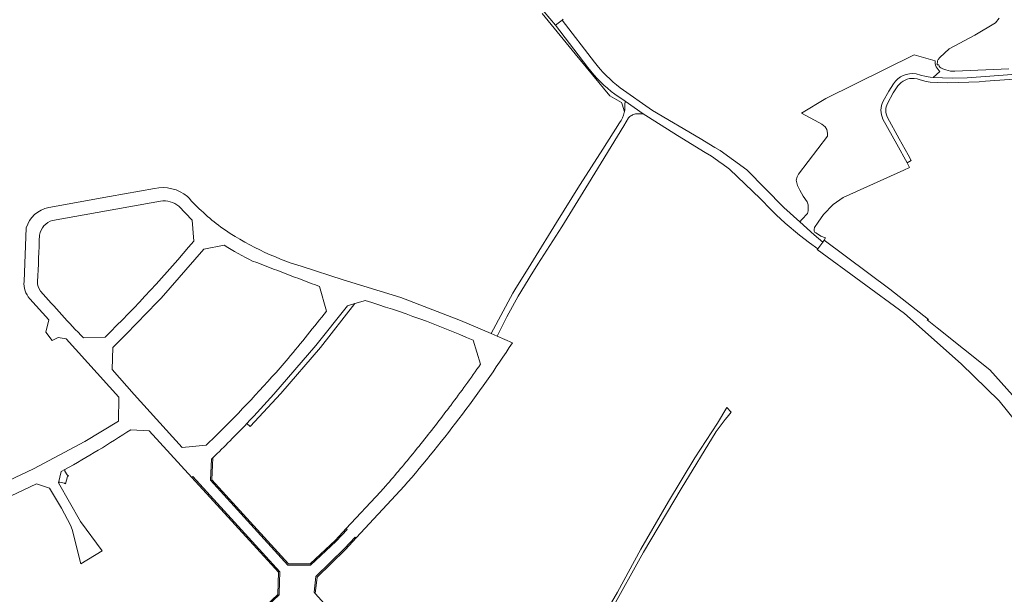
# Model space of a CAD drawing. Header units: metres. Extents: x 166325 to 190320, y 381923 to 404576.
# Tile 883 of 1056: x 175191 to 175568, y 400741 to 400962. Entities that reach past the tile are written whole.
import ezdxf

# ---------------------------------------------------------------- set-up
doc = ezdxf.new("R2010")
doc.units = ezdxf.units.M
for name, color, linetype, lineweight in [('B-WE-OG-WATER_MEER-GV', 8, 'Continuous', 18), ('B-WE-VH-VERHARDING_ASFALT-GV', 8, 'Continuous', 18), ('B-WE-VH-VERHARDING_BETONSTRAATSTEEN-GV', 8, 'Continuous', 18), ('B-WE-VH-VERHARDING_FUNDERING_ZAND-GV', 8, 'Continuous', 18), ('B-WE-VH-VERHARDING_HALFVERHARDING-GV', 8, 'Continuous', 18), ('B-WE-VH-VERHARDING_STRAATBAKSTEEN-GV', 8, 'Continuous', 18)]:
    doc.layers.add(name, color=color, linetype=linetype, lineweight=lineweight)

msp = doc.modelspace()

# ---------------------------------------------------------------- linework, layer by layer
at = {"layer": 'B-WE-OG-WATER_MEER-GV', "flags": 128}
msp.add_lwpolyline([(175566.001, 400962.1), (175564.513, 400960.284), (175556.623, 400955.643), (175546.855, 400950.389), (175543.162, 400947.007), (175542.548, 400946.288), (175542.321, 400945.784), (175542.227, 400944.276), (175542.809, 400944.268), (175542.949, 400943.675), (175543.167, 400943.371), (175543.603, 400943.092), (175544.416, 400942.728), (175545.534, 400942.284), (175546.407, 400942.045), (175547.253, 400941.832), (175547.954, 400941.752), (175548.929, 400941.774), (175569.681, 400942.648)], dxfattribs=at)
msp.add_lwpolyline([(175566.001, 400962.1), (175564.513, 400960.284), (175556.623, 400955.643), (175546.855, 400950.389), (175543.162, 400947.007), (175542.548, 400946.288), (175542.321, 400945.784), (175542.227, 400944.276), (175542.809, 400944.268), (175542.949, 400943.675), (175543.167, 400943.371), (175543.603, 400943.092), (175544.416, 400942.728), (175545.534, 400942.284), (175546.407, 400942.045), (175547.253, 400941.832), (175547.954, 400941.752), (175548.929, 400941.774), (175569.681, 400942.648)], dxfattribs=at)
at = {"layer": 'B-WE-VH-VERHARDING_ASFALT-GV', "flags": 128}
for points in [[(175380.09, 400979.25), (175389.01, 400967.66), (175391.659, 400964.522), (175395.94, 400959.45), (175398.482, 400961.33), (175398.982, 400961.7)], [(175380.09, 400979.25), (175389.01, 400967.66), (175391.659, 400964.522), (175395.94, 400959.45), (175398.482, 400961.33), (175398.982, 400961.7)], [(175242.385, 400896.817), (175225.101, 400893.752), (175201.836, 400889.534)], [(175242.385, 400896.817), (175225.101, 400893.752), (175201.836, 400889.534)], [(175203.287, 400884.65), (175244.647, 400892.052)], [(175203.287, 400884.65), (175244.647, 400892.052)], [(175251.701, 400890.051), (175256.741, 400884.746), (175257.408, 400876.741)], [(175251.701, 400890.051), (175256.741, 400884.746), (175257.408, 400876.741)], [(175193.244, 400881.755), (175192.395, 400861.274)], [(175193.244, 400881.755), (175192.395, 400861.274)], [(175262.152, 400798.507), (175252.929, 400797.723), (175234.624, 400818.008), (175226.127, 400827.499), (175226.45, 400835.921), (175230.038, 400839.601), (175231.505, 400841.105), (175243.384, 400853.288), (175244.422, 400854.353), (175244.895, 400854.838), (175261.275, 400873.601), (175269.108, 400875.161)], [(175262.152, 400798.507), (175252.929, 400797.723), (175234.624, 400818.008), (175226.127, 400827.499), (175226.45, 400835.921), (175230.038, 400839.601), (175231.505, 400841.105), (175243.384, 400853.288), (175244.422, 400854.353), (175244.895, 400854.838), (175261.275, 400873.601), (175269.108, 400875.161)], [(175379.495, 400837.773), (175373.701, 400840.271), (175371.338, 400841.29), (175359.641, 400846.334), (175336.693, 400855.124), (175314.682, 400861.911), (175298.909, 400866.963)], [(175379.495, 400837.773), (175373.701, 400840.271), (175371.338, 400841.29), (175359.641, 400846.334), (175336.693, 400855.124), (175314.682, 400861.911), (175298.909, 400866.963)], [(175305.618, 400859.314), (175308.256, 400849.941)], [(175305.618, 400859.314), (175308.256, 400849.941)], [(175194.56, 400854.599), (175201.838, 400846.593), (175200.722, 400841.801), (175203.135, 400838.618), (175205.412, 400839.838), (175208.581, 400839.289), (175228.744, 400816.967), (175228.53, 400807.808), (175215.672, 400799.995), (175196.074, 400789.443), (175131.871, 400759.283), (175130.714, 400759.783), (175127.777, 400761.053)], [(175194.56, 400854.599), (175201.838, 400846.593), (175200.722, 400841.801), (175203.135, 400838.618), (175205.412, 400839.838), (175208.581, 400839.289), (175228.744, 400816.967), (175228.53, 400807.808), (175215.672, 400799.995), (175196.074, 400789.443), (175131.871, 400759.283), (175130.714, 400759.783), (175127.777, 400761.053)], [(175288.126, 400818.151), (175304.22, 400836.729), (175316.262, 400851.937), (175319.052, 400852.768), (175322.361, 400853.754), (175323.016, 400853.949)], [(175288.126, 400818.151), (175304.22, 400836.729), (175316.262, 400851.937), (175319.052, 400852.768), (175322.361, 400853.754), (175323.016, 400853.949)], [(175223.411, 400839.922), (175215.197, 400839.612)], [(175223.411, 400839.922), (175215.197, 400839.612)], [(175364.483, 400838.743), (175367.309, 400829.608)], [(175364.483, 400838.743), (175367.309, 400829.608)], [(175233.284, 400804.482), (175240.379, 400804.1), (175256.725, 400786.174), (175257.093, 400786.513), (175290.324, 400750.07), (175290.154, 400741.874), (175290.14, 400741.174), (175194.243, 400650.582)], [(175233.284, 400804.482), (175240.379, 400804.1), (175256.725, 400786.174), (175257.093, 400786.513), (175290.324, 400750.07), (175290.154, 400741.874), (175290.14, 400741.174), (175194.243, 400650.582)], [(175343.034, 400797.362), (175341.962, 400796.041)], [(175343.034, 400797.362), (175341.962, 400796.041)], [(175301.46, 400752.555), (175293.441, 400752.588), (175263.793, 400785.102), (175264.245, 400793.254), (175264.774, 400793.764)], [(175301.46, 400752.555), (175293.441, 400752.588), (175263.793, 400785.102), (175264.245, 400793.254), (175264.774, 400793.764)], [(175127.777, 400761.053), (175129.77, 400755.859), (175131.415, 400751.574), (175133.119, 400753.058), (175134.019, 400753.842), (175197.159, 400783.736), (175202.112, 400782.093), (175206.724, 400774.389), (175210.205, 400767.939), (175210.845, 400766.261), (175214.132, 400753.165), (175222.356, 400758.097), (175213.988, 400769.31), (175205.624, 400784.12), (175206.597, 400788.441), (175208.072, 400789.257)], [(175127.777, 400761.053), (175129.77, 400755.859), (175131.415, 400751.574), (175133.119, 400753.058), (175134.019, 400753.842), (175197.159, 400783.736), (175202.112, 400782.093), (175206.724, 400774.389), (175210.205, 400767.939), (175210.845, 400766.261), (175214.132, 400753.165), (175222.356, 400758.097), (175213.988, 400769.31), (175205.624, 400784.12), (175206.597, 400788.441), (175208.072, 400789.257)], [(175330.961, 400782.92), (175328.925, 400780.716), (175315.798, 400766.629), (175316.232, 400766.224), (175312.018, 400761.842), (175302.184, 400752.552), (175301.46, 400752.555)], [(175330.961, 400782.92), (175328.925, 400780.716), (175315.798, 400766.629), (175316.232, 400766.224), (175312.018, 400761.842), (175302.184, 400752.552), (175301.46, 400752.555)], [(175196.254, 400646.291), (175250.12, 400697.177), (175258.392, 400695.984), (175282.911, 400658.018), (175282.085, 400652.104), (175239.556, 400612.055), (175242.298, 400609.143), (175282.933, 400647.408), (175289.519, 400646.864), (175289.861, 400646.334), (175301.768, 400627.897), (175358.991, 400680.91), (175337.286, 400704.872), (175334.338, 400705.445), (175328.597, 400711.784), (175328.471, 400714.604), (175303.929, 400741.699), (175303.482, 400742.193), (175304.166, 400748.229), (175315.194, 400758.958), (175319.301, 400763.365), (175319.666, 400763.024), (175336.539, 400781.13)], [(175196.254, 400646.291), (175250.12, 400697.177), (175258.392, 400695.984), (175282.911, 400658.018), (175282.085, 400652.104), (175239.556, 400612.055), (175242.298, 400609.143), (175282.933, 400647.408), (175289.519, 400646.864), (175289.861, 400646.334), (175301.768, 400627.897), (175358.991, 400680.91), (175337.286, 400704.872), (175334.338, 400705.445), (175328.597, 400711.784), (175328.471, 400714.604), (175303.929, 400741.699), (175303.482, 400742.193), (175304.166, 400748.229), (175315.194, 400758.958), (175319.301, 400763.365), (175319.666, 400763.024), (175336.539, 400781.13)]]:
    msp.add_lwpolyline(points, dxfattribs=at)
at = {"layer": 'B-WE-VH-VERHARDING_ASFALT-GV'}
for points in [[(175255.002, 400893.794, 0.23359), (175242.385, 400896.817)], [(175255.002, 400893.794, 0.23359), (175242.385, 400896.817)], [(175244.647, 400892.052, -0.1971714), (175251.701, 400890.051)], [(175244.647, 400892.052, -0.1971714), (175251.701, 400890.051)], [(175267.751, 400882.107, -0.0488625), (175255.002, 400893.794)], [(175267.751, 400882.107, -0.0488625), (175255.002, 400893.794)], [(175201.836, 400889.534, 0.2805598), (175193.244, 400881.755)], [(175201.836, 400889.534, 0.2805598), (175193.244, 400881.755)], [(175198.326, 400879.048, -0.2858078), (175203.287, 400884.65)], [(175198.326, 400879.048, -0.2858078), (175203.287, 400884.65)], [(175298.909, 400866.963, -0.0782594), (175267.751, 400882.107)], [(175298.909, 400866.963, -0.0782594), (175267.751, 400882.107)], [(175197.538, 400861.227, 0.0042637), (175198.326, 400879.048)], [(175197.538, 400861.227, 0.0042637), (175198.326, 400879.048)], [(175257.408, 400876.741, -0.023865), (175223.411, 400839.922)], [(175257.408, 400876.741, -0.023865), (175223.411, 400839.922)], [(175269.108, 400875.161, 0.0360603), (175279.967, 400869.067)], [(175269.108, 400875.161, 0.0360603), (175279.967, 400869.067)], [(175279.967, 400869.067, 0.0007378), (175305.618, 400859.314)], [(175279.967, 400869.067, 0.0007378), (175305.618, 400859.314)], [(175192.395, 400861.274, 0.1990988), (175194.56, 400854.599)], [(175192.395, 400861.274, 0.1990988), (175194.56, 400854.599)], [(175198.749, 400857.583, -0.1830684), (175197.538, 400861.227)], [(175198.749, 400857.583, -0.1830684), (175197.538, 400861.227)], [(175215.197, 400839.612, -0.0150209), (175198.749, 400857.583)], [(175215.197, 400839.612, -0.0150209), (175198.749, 400857.583)], [(175323.016, 400853.949, -0.0294606), (175364.483, 400838.743)], [(175323.016, 400853.949, -0.0294606), (175364.483, 400838.743)], [(175308.256, 400849.941, -0.0090083), (175293.569, 400831.784)], [(175308.256, 400849.941, -0.0090083), (175293.569, 400831.784)], [(175336.539, 400781.13, 0.035373), (175379.495, 400837.773)], [(175336.539, 400781.13, 0.035373), (175379.495, 400837.773)], [(175293.569, 400831.784, -0.0194709), (175267.877, 400804.117)], [(175293.569, 400831.784, -0.0194709), (175267.877, 400804.117)], [(175367.309, 400829.608, -0.0083589), (175355.847, 400813.8)], [(175367.309, 400829.608, -0.0083589), (175355.847, 400813.8)], [(175277.757, 400806.858, 0.0087709), (175288.126, 400818.151)], [(175355.847, 400813.8, -0.0014658), (175354.039, 400811.406)], [(175354.039, 400811.406, -0.0076242), (175343.034, 400797.362)], [(175354.039, 400811.406, -0.0076242), (175343.034, 400797.362)], [(175208.072, 400789.257, 0.0181268), (175233.284, 400804.482)], [(175208.072, 400789.257, 0.0181268), (175233.284, 400804.482)], [(175264.774, 400793.764, 0.010469), (175277.757, 400806.858)], [(175264.774, 400793.764, 0.010469), (175277.757, 400806.858)], [(175266.386, 400802.638, -0.0029897), (175262.152, 400798.507)], [(175266.386, 400802.638, -0.0029897), (175262.152, 400798.507)], [(175267.877, 400804.117, -0.0006734), (175266.386, 400802.638)], [(175267.877, 400804.117, -0.0006734), (175266.386, 400802.638)], [(175341.962, 400796.041, -0.0073804), (175330.961, 400782.92)], [(175341.962, 400796.041, -0.0073804), (175330.961, 400782.92)]]:
    msp.add_lwpolyline(points, format="xyb", dxfattribs=at)
at = {"layer": 'B-WE-VH-VERHARDING_BETONSTRAATSTEEN-GV', "flags": 128}
for points in [[(175208.072, 400789.257), (175206.597, 400788.441), (175205.624, 400784.12)], [(175208.072, 400789.257), (175206.597, 400788.441), (175205.624, 400784.12)], [(175208.925, 400787.143), (175208.053, 400788.598)], [(175208.925, 400787.143), (175208.053, 400788.598)], [(175208.266, 400783.724), (175208.98, 400786.501)], [(175208.266, 400783.724), (175208.98, 400786.501)], [(175208.98, 400786.501), (175209.57, 400786.855)], [(175208.98, 400786.501), (175209.57, 400786.855)], [(175206.146, 400784.412), (175207.832, 400784.016)], [(175206.146, 400784.412), (175207.832, 400784.016)]]:
    msp.add_lwpolyline(points, dxfattribs=at)
at = {"layer": 'B-WE-VH-VERHARDING_BETONSTRAATSTEEN-GV'}
for points in [[(175208.053, 400788.598, -0.2867787), (175208.072, 400789.257)], [(175208.053, 400788.598, -0.2867787), (175208.072, 400789.257)], [(175209.57, 400786.855, -0.2299865), (175208.925, 400787.143)], [(175209.57, 400786.855, -0.2299865), (175208.925, 400787.143)], [(175205.624, 400784.12, -0.3861608), (175206.146, 400784.412)], [(175205.624, 400784.12, -0.3861608), (175206.146, 400784.412)], [(175207.832, 400784.016, -0.173906), (175208.266, 400783.724)], [(175207.832, 400784.016, -0.173906), (175208.266, 400783.724)]]:
    msp.add_lwpolyline(points, format="xyb", dxfattribs=at)
at = {"layer": 'B-WE-VH-VERHARDING_FUNDERING_ZAND-GV', "flags": 128}
for points in [[(175408.381, 400943.178), (175395.94, 400959.45), (175391.659, 400964.522), (175389.01, 400967.66), (175380.09, 400979.25)], [(175408.381, 400943.178), (175395.94, 400959.45), (175391.659, 400964.522), (175389.01, 400967.66), (175380.09, 400979.25)], [(175390.889, 400963.949), (175403.494, 400948.401), (175416.831, 400932.317), (175421.304, 400929.832), (175421.483, 400929.222), (175422.373, 400926.185), (175422.535, 400927.039), (175422.582, 400928.906), (175422.618, 400930.304), (175418.77, 400932.95)], [(175390.889, 400963.949), (175403.494, 400948.401), (175416.831, 400932.317), (175421.304, 400929.832), (175421.483, 400929.222), (175422.373, 400926.185), (175422.535, 400927.039), (175422.582, 400928.906), (175422.618, 400930.304), (175418.77, 400932.95)], [(175410.891, 400945.278), (175398.482, 400961.33), (175395.94, 400959.45), (175408.381, 400943.178)], [(175410.891, 400945.278), (175398.482, 400961.33), (175395.94, 400959.45), (175408.381, 400943.178)], [(175534.13, 400940.725), (175535.832, 400940.31), (175537.931, 400939.746), (175539.459, 400939.471), (175540.641, 400939.4), (175543.259, 400941.643), (175542.966, 400941.898), (175542.529, 400942.383), (175542.155, 400942.917), (175541.849, 400943.493), (175541.615, 400944.103), (175541.489, 400944.734), (175541.434, 400945.41), (175541.445, 400945.726), (175533.408, 400948.07), (175499.553, 400931.331), (175490.269, 400925.755), (175496.854, 400922.166), (175498.022, 400921.5), (175499.332, 400920.491), (175499.955, 400919.402), (175500.236, 400918.051), (175500.215, 400916.882), (175489.115, 400902.378), (175488.59, 400901.37), (175488.246, 400900.04), (175488.667, 400898.044), (175489.532, 400896.269), (175490.921, 400893.889), (175492.371, 400891.791), (175492.833, 400890.581), (175492.771, 400888.283), (175492.467, 400887.336), (175490.381, 400884.954), (175489.61, 400884.074), (175495.139, 400879.109), (175498.376, 400876.333), (175498.852, 400877.046), (175499.366, 400877.911), (175497.68, 400878.648), (175497.115, 400878.984), (175495.656, 400879.852), (175495.199, 400880.125), (175495.045, 400880.641), (175495.046, 400881.131), (175495.253, 400881.97), (175496.597, 400884.02), (175498.702, 400886.96), (175502.37, 400890.776), (175506.146, 400893.43), (175529.44, 400903.838), (175531.592, 400904.913), (175530.65, 400906.73), (175526.732, 400913.82)], [(175534.13, 400940.725), (175535.832, 400940.31), (175537.931, 400939.746), (175539.459, 400939.471), (175540.641, 400939.4), (175543.259, 400941.643), (175542.966, 400941.898), (175542.529, 400942.383), (175542.155, 400942.917), (175541.849, 400943.493), (175541.615, 400944.103), (175541.489, 400944.734), (175541.434, 400945.41), (175541.445, 400945.726), (175533.408, 400948.07), (175499.553, 400931.331), (175490.269, 400925.755), (175496.854, 400922.166), (175498.022, 400921.5), (175499.332, 400920.491), (175499.955, 400919.402), (175500.236, 400918.051), (175500.215, 400916.882), (175489.115, 400902.378), (175488.59, 400901.37), (175488.246, 400900.04), (175488.667, 400898.044), (175489.532, 400896.269), (175490.921, 400893.889), (175492.371, 400891.791), (175492.833, 400890.581), (175492.771, 400888.283), (175492.467, 400887.336), (175490.381, 400884.954), (175489.61, 400884.074), (175495.139, 400879.109), (175498.376, 400876.333), (175498.852, 400877.046), (175499.366, 400877.911), (175497.68, 400878.648), (175497.115, 400878.984), (175495.656, 400879.852), (175495.199, 400880.125), (175495.045, 400880.641), (175495.046, 400881.131), (175495.253, 400881.97), (175496.597, 400884.02), (175498.702, 400886.96), (175502.37, 400890.776), (175506.146, 400893.43), (175529.44, 400903.838), (175531.592, 400904.913), (175530.65, 400906.73), (175526.732, 400913.82)], [(175533.436, 400938.99), (175534.51, 400938.804), (175535.747, 400938.493), (175537.953, 400937.905), (175539.57, 400937.646), (175542.154, 400937.495), (175546.345, 400937.29), (175558.345, 400937.753), (175560.694, 400937.924), (175569.833, 400938.588), (175577.32, 400939.259), (175582.391, 400940.117)], [(175533.436, 400938.99), (175534.51, 400938.804), (175535.747, 400938.493), (175537.953, 400937.905), (175539.57, 400937.646), (175542.154, 400937.495), (175546.345, 400937.29), (175558.345, 400937.753), (175560.694, 400937.924), (175569.833, 400938.588), (175577.32, 400939.259), (175582.391, 400940.117)], [(175581.688, 400941.821), (175577.945, 400941.155), (175574.309, 400940.759), (175558.99, 400939.598), (175553.71, 400939.28), (175548.194, 400939.06), (175544.253, 400939.184), (175540.641, 400939.4), (175539.459, 400939.471), (175537.931, 400939.746), (175535.832, 400940.31), (175534.13, 400940.725)], [(175581.688, 400941.821), (175577.945, 400941.155), (175574.309, 400940.759), (175558.99, 400939.598), (175553.71, 400939.28), (175548.194, 400939.06), (175544.253, 400939.184), (175540.641, 400939.4), (175539.459, 400939.471), (175537.931, 400939.746), (175535.832, 400940.31), (175534.13, 400940.725)], [(175521.522, 400930.252), (175523.666, 400934.127), (175525.441, 400936.957)], [(175521.522, 400930.252), (175523.666, 400934.127), (175525.441, 400936.957)], [(175525.441, 400936.957), (175523.666, 400934.127), (175521.522, 400930.252)], [(175418.77, 400932.95), (175422.618, 400930.304)], [(175418.77, 400932.95), (175422.618, 400930.304)], [(175422.618, 400930.304), (175429.597, 400925.504), (175431.61, 400924.12), (175442.753, 400917.13), (175453.297, 400910.698), (175455.78, 400909.183), (175459.45, 400906.556), (175459.678, 400906.393), (175462.687, 400904.239), (175474.457, 400892.923), (175478.493, 400888.854), (175480.556, 400886.748), (175484.025, 400883.635), (175489.466, 400879.01), (175493.348, 400876.052), (175496.499, 400873.791), (175498.376, 400876.333), (175495.139, 400879.109), (175489.61, 400884.074), (175483.504, 400889.555), (175469.287, 400904.028), (175459.051, 400911.456), (175457.089, 400912.615), (175451.399, 400915.977), (175433.2, 400926.78), (175420.74, 400935.43)], [(175422.618, 400930.304), (175429.597, 400925.504), (175431.61, 400924.12), (175442.753, 400917.13), (175453.297, 400910.698), (175455.78, 400909.183), (175459.45, 400906.556), (175459.678, 400906.393), (175462.687, 400904.239), (175474.457, 400892.923), (175478.493, 400888.854), (175480.556, 400886.748), (175484.025, 400883.635), (175489.466, 400879.01), (175493.348, 400876.052), (175496.499, 400873.791), (175498.376, 400876.333), (175495.139, 400879.109), (175489.61, 400884.074), (175483.504, 400889.555), (175469.287, 400904.028), (175459.051, 400911.456), (175457.089, 400912.615), (175451.399, 400915.977), (175433.2, 400926.78), (175420.74, 400935.43)], [(175523.174, 400929.454), (175525.364, 400933.454), (175527.166, 400936.159)], [(175523.174, 400929.454), (175525.364, 400933.454), (175527.166, 400936.159)], [(175521.442, 400923.437), (175526.732, 400913.82), (175530.65, 400906.73), (175532.226, 400907.6), (175531.034, 400909.758), (175527.619, 400915.938), (175523.149, 400924.087)], [(175521.442, 400923.437), (175526.732, 400913.82), (175530.65, 400906.73), (175532.226, 400907.6), (175531.034, 400909.758), (175527.619, 400915.938), (175523.149, 400924.087)], [(175526.732, 400913.82), (175521.442, 400923.437)], [(175526.732, 400913.82), (175521.442, 400923.437)], [(175578.744, 400809.211), (175562.364, 400827.411), (175542.173, 400843.506), (175541.6, 400843.962), (175538.394, 400846.518), (175538.869, 400846.723), (175524.122, 400858.27), (175498.852, 400877.046), (175498.376, 400876.333), (175496.499, 400873.791), (175496.17, 400873.457), (175529.681, 400849.048), (175551.444, 400829.686), (175566.004, 400815.582), (175572.829, 400806.937)], [(175578.744, 400809.211), (175562.364, 400827.411), (175542.173, 400843.506), (175541.6, 400843.962), (175538.394, 400846.518), (175538.869, 400846.723), (175524.122, 400858.27), (175498.852, 400877.046), (175498.376, 400876.333), (175496.499, 400873.791), (175496.17, 400873.457), (175529.681, 400849.048), (175551.444, 400829.686), (175566.004, 400815.582), (175572.829, 400806.937)], [(175417.032, 400734.807), (175429.669, 400757.584), (175444.13, 400781.782), (175457.481, 400803.762), (175461.001, 400808.447), (175461.712, 400809.294), (175463.29, 400811.172), (175461.598, 400813.014), (175458.004, 400806.946), (175449.391, 400793.735), (175439.247, 400776.952), (175428.736, 400758.716), (175419.785, 400742.285), (175405.971, 400718.491)], [(175417.032, 400734.807), (175429.669, 400757.584), (175444.13, 400781.782), (175457.481, 400803.762), (175461.001, 400808.447), (175461.712, 400809.294), (175463.29, 400811.172), (175461.598, 400813.014), (175458.004, 400806.946), (175449.391, 400793.735), (175439.247, 400776.952), (175428.736, 400758.716), (175419.785, 400742.285), (175405.971, 400718.491)]]:
    msp.add_lwpolyline(points, dxfattribs=at)
at = {"layer": 'B-WE-VH-VERHARDING_FUNDERING_ZAND-GV'}
for points in [[(175420.74, 400935.43, -0.0649337), (175410.891, 400945.278)], [(175420.74, 400935.43, -0.0649337), (175410.891, 400945.278)], [(175408.381, 400943.178, 0.0658196), (175418.77, 400932.95)], [(175418.77, 400932.95, -0.0658196), (175408.381, 400943.178)], [(175408.381, 400943.178, 0.0658196), (175418.77, 400932.95)], [(175525.441, 400936.957, -0.3031739), (175534.13, 400940.725)], [(175525.441, 400936.957, -0.3031739), (175534.13, 400940.725)], [(175534.13, 400940.725, 0.3031739), (175525.441, 400936.957)], [(175527.166, 400936.159, -0.268427), (175533.436, 400938.99)], [(175527.166, 400936.159, -0.268427), (175533.436, 400938.99)], [(175521.442, 400923.437, -0.2400583), (175521.522, 400930.252)], [(175521.442, 400923.437, -0.2400583), (175521.522, 400930.252)], [(175521.522, 400930.252, 0.2400583), (175521.442, 400923.437)], [(175523.149, 400924.087, -0.2275008), (175523.174, 400929.454)], [(175523.149, 400924.087, -0.2275008), (175523.174, 400929.454)]]:
    msp.add_lwpolyline(points, format="xyb", dxfattribs=at)
at = {"layer": 'B-WE-VH-VERHARDING_HALFVERHARDING-GV', "flags": 128}
msp.add_lwpolyline([(175371.338, 400841.29), (175373.701, 400840.271), (175377.363, 400847.685), (175381.63, 400855.687), (175385.472, 400861.906), (175386.236, 400863.142), (175389.239, 400867.856), (175398.446, 400882.22), (175408.642, 400898.772), (175422.131, 400920.903), (175423.959, 400923.902), (175424.229, 400924.185), (175424.522, 400924.445), (175424.836, 400924.678), (175425.169, 400924.884), (175425.518, 400925.061), (175425.881, 400925.207), (175426.255, 400925.322), (175426.638, 400925.405), (175427.026, 400925.454), (175427.332, 400925.467), (175427.417, 400925.471), (175427.808, 400925.454), (175429.597, 400925.504), (175422.618, 400930.304), (175422.582, 400928.906), (175422.535, 400927.039), (175422.373, 400926.185), (175422.332, 400925.969), (175422.027, 400924.923), (175421.624, 400923.912), (175421.126, 400922.943), (175420.537, 400922.027), (175414.183, 400911.941), (175405.48, 400898.457), (175405.181, 400897.963), (175396.404, 400883.823), (175387.54, 400869.543), (175386.544, 400867.938), (175380.374, 400858.001), (175379.649, 400856.833)], close=True, dxfattribs=at)
msp.add_lwpolyline([(175371.338, 400841.29), (175373.701, 400840.271), (175377.363, 400847.685), (175381.63, 400855.687), (175385.472, 400861.906), (175386.236, 400863.142), (175389.239, 400867.856), (175398.446, 400882.22), (175408.642, 400898.772), (175422.131, 400920.903), (175423.959, 400923.902), (175424.229, 400924.185), (175424.522, 400924.445), (175424.836, 400924.678), (175425.169, 400924.884), (175425.518, 400925.061), (175425.881, 400925.207), (175426.255, 400925.322), (175426.638, 400925.405), (175427.026, 400925.454), (175427.332, 400925.467), (175427.417, 400925.471), (175427.808, 400925.454), (175429.597, 400925.504), (175422.618, 400930.304), (175422.582, 400928.906), (175422.535, 400927.039), (175422.373, 400926.185), (175422.332, 400925.969), (175422.027, 400924.923), (175421.624, 400923.912), (175421.126, 400922.943), (175420.537, 400922.027), (175414.183, 400911.941), (175405.48, 400898.457), (175405.181, 400897.963), (175396.404, 400883.823), (175387.54, 400869.543), (175386.544, 400867.938), (175380.374, 400858.001), (175379.649, 400856.833)], close=True, dxfattribs=at)
at = {"layer": 'B-WE-VH-VERHARDING_STRAATBAKSTEEN-GV', "flags": 128}
for points in [[(175277.757, 400806.858), (175278.991, 400805.685), (175290.806, 400818.342), (175305.967, 400836.014), (175319.052, 400852.768), (175316.262, 400851.937), (175304.22, 400836.729), (175288.126, 400818.151)], [(175277.757, 400806.858), (175278.991, 400805.685), (175290.806, 400818.342), (175305.967, 400836.014), (175319.052, 400852.768), (175316.262, 400851.937), (175304.22, 400836.729), (175288.126, 400818.151)], [(175194.243, 400650.582), (175290.14, 400741.174), (175290.154, 400741.874), (175290.324, 400750.07), (175257.093, 400786.513), (175256.725, 400786.174), (175289.82, 400749.88), (175289.644, 400741.393), (175193.9, 400650.945)], [(175194.243, 400650.582), (175290.14, 400741.174), (175290.154, 400741.874), (175290.324, 400750.07), (175257.093, 400786.513), (175256.725, 400786.174), (175289.82, 400749.88), (175289.644, 400741.393), (175193.9, 400650.945)]]:
    msp.add_lwpolyline(points, dxfattribs=at)
at = {"layer": 'B-WE-VH-VERHARDING_STRAATBAKSTEEN-GV'}
msp.add_lwpolyline([(175288.126, 400818.151, -0.0087709), (175277.757, 400806.858)], format="xyb", dxfattribs=at)
msp.add_lwpolyline([(175288.126, 400818.151, -0.0087709), (175277.757, 400806.858)], format="xyb", dxfattribs=at)
at = {"layer": 'B-WE-VH-VERHARDING_STRAATBAKSTEEN-GV', "flags": 128}
for points in [[(175301.46, 400752.555), (175302.184, 400752.552), (175312.018, 400761.842), (175316.232, 400766.224), (175315.798, 400766.629), (175311.675, 400762.205), (175301.987, 400753.053), (175293.662, 400753.087), (175264.304, 400785.283), (175264.774, 400793.764), (175264.245, 400793.254), (175263.793, 400785.102), (175293.441, 400752.588)], [(175301.46, 400752.555), (175302.184, 400752.552), (175312.018, 400761.842), (175316.232, 400766.224), (175315.798, 400766.629), (175311.675, 400762.205), (175301.987, 400753.053), (175293.662, 400753.087), (175264.304, 400785.283), (175264.774, 400793.764), (175264.245, 400793.254), (175263.793, 400785.102), (175293.441, 400752.588)], [(175319.666, 400763.024), (175319.301, 400763.365), (175315.194, 400758.958), (175304.166, 400748.229), (175303.482, 400742.193), (175303.929, 400741.699), (175304.642, 400747.995), (175315.543, 400758.6)], [(175319.666, 400763.024), (175319.301, 400763.365), (175315.194, 400758.958), (175304.166, 400748.229), (175303.482, 400742.193), (175303.929, 400741.699), (175304.642, 400747.995), (175315.543, 400758.6)]]:
    msp.add_lwpolyline(points, close=True, dxfattribs=at)

doc.saveas('drawing.dxf')
